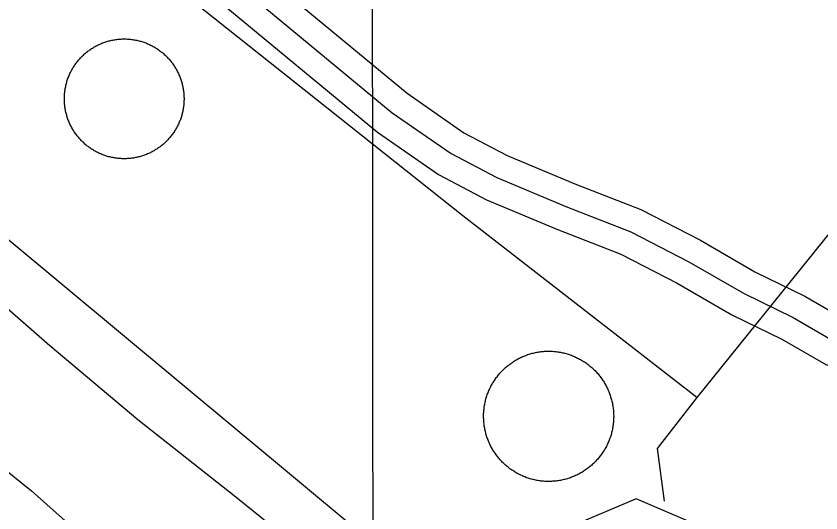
# Model space of a CAD drawing. Extents: x 3297753 to 3335611, y 652252 to 677623.
# Drawn here: x 3312167.8 to 3312663, y 659071.1 to 659376.4 of the extents above; entities that cross this region are included whole.
import ezdxf

# ---------------------------------------------------------------- set-up
doc = ezdxf.new("R2010")
doc.units = 0
for name, color, linetype in [('V-DOMW-TANK', 7, 'Continuous'), ('V-GRID-MAJR', 7, 'Continuous'), ('V-ROAD-CNTR', 7, 'Continuous'), ('V-SITE-OTLN', 7, 'Continuous'), ('V-SURV-IDEN', 7, 'Continuous'), ('V-TOPO-SHOR', 7, 'Continuous'), ('V-UTIL-LINE', 7, 'Continuous')]:
    doc.layers.add(name, color=color, linetype=linetype)

msp = doc.modelspace()

# ---------------------------------------------------------------- linework, layer by layer
at = {"layer": 'V-DOMW-TANK'}
for points in [[(3312214.81, 659356.83), (3312215.36, 659357.16), (3312215.91, 659357.49), (3312216.47, 659357.8), (3312217.04, 659358.11), (3312217.6, 659358.4), (3312218.18, 659358.69), (3312218.76, 659358.97), (3312219.35, 659359.23), (3312219.94, 659359.49), (3312220.53, 659359.73), (3312221.13, 659359.97), (3312221.73, 659360.19), (3312222.34, 659360.41), (3312222.95, 659360.61), (3312223.56, 659360.8), (3312224.18, 659360.99), (3312224.8, 659361.16), (3312225.42, 659361.32), (3312226.04, 659361.47), (3312226.67, 659361.61), (3312227.3, 659361.73), (3312227.93, 659361.85), (3312228.56, 659361.96), (3312229.2, 659362.05), (3312229.84, 659362.14), (3312230.48, 659362.21), (3312231.12, 659362.27), (3312231.75, 659362.32), (3312232.4, 659362.36), (3312233.04, 659362.39), (3312233.68, 659362.4), (3312234.32, 659362.41), (3312234.97, 659362.4), (3312235.61, 659362.38), (3312236.25, 659362.35), (3312236.89, 659362.31), (3312237.53, 659362.26), (3312238.17, 659362.2), (3312238.81, 659362.13), (3312239.45, 659362.04), (3312240.08, 659361.95), (3312240.72, 659361.84), (3312241.35, 659361.72), (3312241.98, 659361.6), (3312242.6, 659361.45), (3312243.23, 659361.31), (3312243.85, 659361.14), (3312244.47, 659360.97), (3312245.09, 659360.79), (3312245.7, 659360.59), (3312246.31, 659360.39), (3312246.91, 659360.18), (3312247.52, 659359.95), (3312248.11, 659359.71), (3312248.71, 659359.47), (3312249.3, 659359.21), (3312249.88, 659358.94), (3312250.46, 659358.67), (3312251.04, 659358.38), (3312251.61, 659358.08), (3312252.17, 659357.78), (3312252.73, 659357.46), (3312253.28, 659357.13), (3312253.83, 659356.8), (3312254.37, 659356.45), (3312254.91, 659356.1), (3312255.44, 659355.73), (3312255.96, 659355.36), (3312256.48, 659354.97), (3312256.99, 659354.58), (3312257.49, 659354.19), (3312257.99, 659353.78), (3312258.47, 659353.36), (3312258.95, 659352.93), (3312259.43, 659352.5), (3312259.89, 659352.06), (3312260.35, 659351.6), (3312260.8, 659351.15), (3312261.24, 659350.68), (3312261.68, 659350.2), (3312262.1, 659349.72), (3312262.52, 659349.23), (3312262.93, 659348.74), (3312263.33, 659348.23), (3312263.72, 659347.72), (3312264.1, 659347.21), (3312264.47, 659346.68), (3312264.84, 659346.16), (3312265.19, 659345.62), (3312265.54, 659345.08), (3312265.87, 659344.53), (3312266.2, 659343.97), (3312266.51, 659343.41), (3312266.82, 659342.85), (3312267.11, 659342.28), (3312267.4, 659341.7), (3312267.68, 659341.12), (3312267.94, 659340.54), (3312268.2, 659339.95), (3312268.45, 659339.35)], [(3312206.92, 659300.97), (3312206.49, 659301.45), (3312206.08, 659301.94), (3312205.67, 659302.44), (3312205.27, 659302.94), (3312204.88, 659303.45), (3312204.5, 659303.97), (3312204.12, 659304.49), (3312203.76, 659305.02), (3312203.4, 659305.56), (3312203.06, 659306.1), (3312202.72, 659306.65), (3312202.4, 659307.2), (3312202.08, 659307.76), (3312201.78, 659308.33), (3312201.48, 659308.9), (3312201.2, 659309.47), (3312200.92, 659310.05), (3312200.65, 659310.64), (3312200.4, 659311.23), (3312200.15, 659311.82), (3312199.92, 659312.42), (3312199.69, 659313.02), (3312199.48, 659313.63), (3312199.27, 659314.24), (3312199.08, 659314.85), (3312198.9, 659315.46), (3312198.73, 659316.08), (3312198.57, 659316.71), (3312198.42, 659317.33), (3312198.28, 659317.96), (3312198.15, 659318.59), (3312198.03, 659319.22), (3312197.93, 659319.85), (3312197.83, 659320.49), (3312197.75, 659321.13), (3312197.68, 659321.77), (3312197.62, 659322.41), (3312197.57, 659323.05), (3312197.53, 659323.69), (3312197.5, 659324.33), (3312197.49, 659324.97), (3312197.48, 659325.61), (3312197.49, 659326.26), (3312197.5, 659326.9), (3312197.53, 659327.54), (3312197.57, 659328.18), (3312197.62, 659328.82), (3312197.68, 659329.46), (3312197.76, 659330.1), (3312197.84, 659330.74), (3312197.94, 659331.37), (3312198.05, 659332.01), (3312198.16, 659332.64), (3312198.29, 659333.27), (3312198.43, 659333.9), (3312198.58, 659334.52), (3312198.74, 659335.14), (3312198.91, 659335.76), (3312199.1, 659336.38), (3312199.29, 659336.99), (3312199.5, 659337.6), (3312199.71, 659338.2), (3312199.94, 659338.81), (3312200.17, 659339.4), (3312200.42, 659340), (3312200.67, 659340.59), (3312200.94, 659341.17), (3312201.22, 659341.75), (3312201.51, 659342.33), (3312201.8, 659342.9), (3312202.11, 659343.46), (3312202.43, 659344.02), (3312202.75, 659344.57), (3312203.09, 659345.12), (3312203.44, 659345.66), (3312203.79, 659346.2), (3312204.15, 659346.73), (3312204.53, 659347.25), (3312204.91, 659347.77), (3312205.3, 659348.28), (3312205.7, 659348.78), (3312206.11, 659349.27), (3312206.53, 659349.76), (3312206.95, 659350.24), (3312207.39, 659350.72), (3312207.83, 659351.18), (3312208.28, 659351.64), (3312208.74, 659352.09), (3312209.21, 659352.53), (3312209.68, 659352.97), (3312210.16, 659353.39), (3312210.65, 659353.81), (3312211.15, 659354.22), (3312211.65, 659354.61), (3312212.16, 659355.01), (3312212.68, 659355.39), (3312213.2, 659355.76), (3312213.73, 659356.13), (3312214.27, 659356.48), (3312214.81, 659356.83)], [(3312268.45, 659339.35), (3312268.68, 659338.76), (3312268.9, 659338.16), (3312269.12, 659337.55), (3312269.32, 659336.94), (3312269.51, 659336.33), (3312269.7, 659335.71), (3312269.87, 659335.09), (3312270.03, 659334.47), (3312270.18, 659333.84), (3312270.32, 659333.22), (3312270.44, 659332.59), (3312270.56, 659331.96), (3312270.67, 659331.32), (3312270.76, 659330.69), (3312270.84, 659330.05), (3312270.92, 659329.41), (3312270.98, 659328.77), (3312271.03, 659328.13), (3312271.07, 659327.49), (3312271.09, 659326.85), (3312271.11, 659326.2), (3312271.12, 659325.56), (3312271.11, 659324.92), (3312271.09, 659324.28), (3312271.06, 659323.64), (3312271.02, 659322.99), (3312270.97, 659322.35), (3312270.91, 659321.71), (3312270.84, 659321.08), (3312270.75, 659320.44), (3312270.66, 659319.8), (3312270.55, 659319.17), (3312270.43, 659318.54), (3312270.3, 659317.91), (3312270.17, 659317.28), (3312270.02, 659316.65), (3312269.85, 659316.03), (3312269.68, 659315.41), (3312269.5, 659314.8), (3312269.31, 659314.19), (3312269.1, 659313.58), (3312268.89, 659312.97), (3312268.66, 659312.37), (3312268.42, 659311.77), (3312268.18, 659311.18), (3312267.92, 659310.59), (3312267.65, 659310), (3312267.38, 659309.42), (3312267.09, 659308.85), (3312266.79, 659308.28), (3312266.49, 659307.72), (3312266.17, 659307.16), (3312265.84, 659306.6), (3312265.51, 659306.06), (3312265.16, 659305.51), (3312264.81, 659304.98), (3312264.44, 659304.45), (3312264.07, 659303.93), (3312263.69, 659303.41), (3312263.29, 659302.9)], [(3312263.29, 659302.9), (3312262.89, 659302.4), (3312262.48, 659301.9), (3312262.07, 659301.41), (3312261.64, 659300.93), (3312261.2, 659300.46), (3312260.76, 659299.99), (3312260.31, 659299.54), (3312259.85, 659299.08), (3312259.39, 659298.65), (3312258.91, 659298.21), (3312258.43, 659297.79), (3312257.94, 659297.37), (3312257.45, 659296.96), (3312256.94, 659296.56), (3312256.44, 659296.17), (3312255.92, 659295.79), (3312255.39, 659295.41), (3312254.86, 659295.05), (3312254.33, 659294.7), (3312253.79, 659294.35), (3312253.24, 659294.02), (3312252.68, 659293.69), (3312252.12, 659293.37), (3312251.56, 659293.07), (3312250.99, 659292.77), (3312250.41, 659292.48), (3312249.83, 659292.21), (3312249.25, 659291.94), (3312248.66, 659291.69), (3312248.06, 659291.44), (3312247.47, 659291.21), (3312246.87, 659290.98), (3312246.26, 659290.77), (3312245.65, 659290.56), (3312245.04, 659290.37), (3312244.42, 659290.19), (3312243.8, 659290.02), (3312243.18, 659289.86), (3312242.55, 659289.71), (3312241.93, 659289.57), (3312241.3, 659289.44), (3312240.67, 659289.33), (3312240.03, 659289.22), (3312239.4, 659289.13), (3312238.76, 659289.04), (3312238.12, 659288.97), (3312237.48, 659288.91), (3312236.84, 659288.86), (3312236.2, 659288.82), (3312235.56, 659288.79), (3312234.91, 659288.78), (3312234.27, 659288.77), (3312233.63, 659288.78), (3312232.99, 659288.79), (3312232.35, 659288.82), (3312231.7, 659288.86), (3312231.06, 659288.91), (3312230.42, 659288.97), (3312229.79, 659289.05), (3312229.15, 659289.13), (3312228.51, 659289.23), (3312227.88, 659289.33), (3312227.25, 659289.45), (3312226.62, 659289.58), (3312225.99, 659289.72), (3312225.37, 659289.87), (3312224.74, 659290.03), (3312224.12, 659290.2), (3312223.51, 659290.39), (3312222.9, 659290.58), (3312222.29, 659290.79), (3312221.68, 659291), (3312221.08, 659291.22), (3312220.48, 659291.46), (3312219.89, 659291.71), (3312219.3, 659291.96), (3312218.71, 659292.23), (3312218.13, 659292.51), (3312217.56, 659292.8), (3312216.99, 659293.09), (3312216.43, 659293.4), (3312215.87, 659293.72), (3312215.31, 659294.04), (3312214.77, 659294.38), (3312214.22, 659294.72), (3312213.69, 659295.08), (3312213.16, 659295.44), (3312212.64, 659295.82), (3312212.12, 659296.2), (3312211.61, 659296.59), (3312211.1, 659296.99), (3312210.61, 659297.4), (3312210.12, 659297.82), (3312209.64, 659298.25), (3312209.17, 659298.68), (3312208.7, 659299.12), (3312208.24, 659299.57), (3312207.79, 659300.03), (3312207.35, 659300.5), (3312206.92, 659300.97)], [(3312469.46, 659160.86), (3312470, 659161.31), (3312470.54, 659161.76), (3312471.09, 659162.18), (3312471.65, 659162.6), (3312472.21, 659163.02), (3312472.78, 659163.42), (3312473.36, 659163.81), (3312473.95, 659164.19), (3312474.54, 659164.56), (3312475.14, 659164.92), (3312475.74, 659165.27), (3312476.35, 659165.61), (3312476.97, 659165.94), (3312477.59, 659166.26), (3312478.22, 659166.56), (3312478.85, 659166.86), (3312479.49, 659167.14), (3312480.13, 659167.42), (3312480.78, 659167.68), (3312481.43, 659167.93), (3312482.09, 659168.17), (3312482.75, 659168.4), (3312483.42, 659168.61), (3312484.08, 659168.82), (3312484.75, 659169.01), (3312485.43, 659169.19), (3312486.11, 659169.36), (3312486.79, 659169.52), (3312487.47, 659169.67), (3312488.15, 659169.8), (3312488.84, 659169.92), (3312489.53, 659170.03), (3312490.23, 659170.13), (3312490.92, 659170.21), (3312491.61, 659170.29), (3312492.31, 659170.35), (3312493.01, 659170.4), (3312493.7, 659170.44), (3312494.4, 659170.46), (3312495.1, 659170.47), (3312495.8, 659170.47), (3312496.5, 659170.46), (3312497.19, 659170.44), (3312497.89, 659170.4), (3312498.59, 659170.36), (3312499.29, 659170.29), (3312499.98, 659170.22), (3312500.67, 659170.14), (3312501.37, 659170.04), (3312502.05, 659169.93), (3312502.74, 659169.81), (3312503.43, 659169.68), (3312504.11, 659169.53), (3312504.79, 659169.38), (3312505.47, 659169.21), (3312506.15, 659169.03), (3312506.82, 659168.83), (3312507.48, 659168.63), (3312508.15, 659168.42), (3312508.81, 659168.19), (3312509.47, 659167.95), (3312510.12, 659167.7), (3312510.77, 659167.44), (3312511.41, 659167.17), (3312512.05, 659166.89), (3312512.68, 659166.59), (3312513.31, 659166.28), (3312513.93, 659165.97), (3312514.55, 659165.64), (3312515.16, 659165.3), (3312515.77, 659164.95), (3312516.37, 659164.59), (3312516.96, 659164.22), (3312517.54, 659163.84), (3312518.12, 659163.45), (3312518.7, 659163.05), (3312519.26, 659162.64), (3312519.82, 659162.22), (3312520.37, 659161.79), (3312520.91, 659161.35), (3312521.45, 659160.91), (3312521.98, 659160.45), (3312522.5, 659159.98), (3312523.01, 659159.5), (3312523.51, 659159.02), (3312524.01, 659158.53), (3312524.49, 659158.02), (3312524.97, 659157.51), (3312525.44, 659157), (3312525.9, 659156.47), (3312526.35, 659155.93), (3312526.78, 659155.39), (3312527.22, 659154.84), (3312527.64, 659154.28), (3312528.05, 659153.72), (3312528.45, 659153.15), (3312528.84, 659152.57), (3312529.22, 659151.98), (3312529.59, 659151.39), (3312529.95, 659150.79)], [(3312470.05, 659099.55), (3312469.51, 659099.99), (3312468.98, 659100.45), (3312468.46, 659100.92), (3312467.95, 659101.4), (3312467.45, 659101.88), (3312466.95, 659102.37), (3312466.47, 659102.88), (3312465.99, 659103.39), (3312465.52, 659103.91), (3312465.06, 659104.43), (3312464.62, 659104.97), (3312464.18, 659105.51), (3312463.74, 659106.06), (3312463.32, 659106.62), (3312462.91, 659107.18), (3312462.51, 659107.75), (3312462.12, 659108.33), (3312461.74, 659108.92), (3312461.37, 659109.51), (3312461.01, 659110.11), (3312460.66, 659110.71), (3312460.32, 659111.33), (3312459.99, 659111.94), (3312459.68, 659112.56), (3312459.37, 659113.19), (3312459.07, 659113.82), (3312458.79, 659114.46), (3312458.51, 659115.1), (3312458.25, 659115.75), (3312458, 659116.4), (3312457.76, 659117.06), (3312457.53, 659117.72), (3312457.32, 659118.38), (3312457.11, 659119.05), (3312456.92, 659119.72), (3312456.74, 659120.4), (3312456.57, 659121.08), (3312456.41, 659121.76), (3312456.27, 659122.44), (3312456.13, 659123.12), (3312456.01, 659123.81), (3312455.9, 659124.5), (3312455.8, 659125.19), (3312455.72, 659125.89), (3312455.64, 659126.58), (3312455.58, 659127.28), (3312455.53, 659127.97), (3312455.5, 659128.67), (3312455.47, 659129.37), (3312455.46, 659130.07), (3312455.46, 659130.77), (3312455.47, 659131.47), (3312455.49, 659132.17), (3312455.53, 659132.86), (3312455.58, 659133.56), (3312455.63, 659134.25), (3312455.71, 659134.95), (3312455.79, 659135.64), (3312455.89, 659136.33), (3312456, 659137.03), (3312456.12, 659137.71), (3312456.25, 659138.4), (3312456.4, 659139.08), (3312456.55, 659139.76), (3312456.72, 659140.44), (3312456.9, 659141.11), (3312457.09, 659141.79), (3312457.3, 659142.46), (3312457.51, 659143.12), (3312457.74, 659143.78), (3312457.98, 659144.44), (3312458.23, 659145.09), (3312458.49, 659145.74), (3312458.76, 659146.38), (3312459.05, 659147.02), (3312459.34, 659147.65), (3312459.65, 659148.28), (3312459.96, 659148.9), (3312460.29, 659149.52), (3312460.63, 659150.13), (3312460.98, 659150.74), (3312461.34, 659151.34), (3312461.71, 659151.93), (3312462.09, 659152.51), (3312462.48, 659153.09), (3312462.88, 659153.67), (3312463.29, 659154.23), (3312463.71, 659154.79), (3312464.14, 659155.34), (3312464.58, 659155.89), (3312465.02, 659156.42), (3312465.48, 659156.95), (3312465.95, 659157.47), (3312466.43, 659157.98), (3312466.91, 659158.48), (3312467.4, 659158.98), (3312467.91, 659159.46), (3312468.42, 659159.94), (3312468.93, 659160.41), (3312469.46, 659160.86)], [(3312529.95, 659150.79), (3312530.3, 659150.19), (3312530.64, 659149.58), (3312530.97, 659148.96), (3312531.29, 659148.34), (3312531.59, 659147.71), (3312531.89, 659147.08), (3312532.17, 659146.44), (3312532.45, 659145.8), (3312532.71, 659145.15), (3312532.96, 659144.5), (3312533.2, 659143.84), (3312533.43, 659143.18), (3312533.64, 659142.52), (3312533.85, 659141.85), (3312534.04, 659141.18), (3312534.22, 659140.5), (3312534.39, 659139.83), (3312534.55, 659139.14), (3312534.7, 659138.46), (3312534.83, 659137.78), (3312534.95, 659137.09), (3312535.06, 659136.4), (3312535.16, 659135.71), (3312535.24, 659135.01), (3312535.32, 659134.32), (3312535.38, 659133.62), (3312535.43, 659132.93), (3312535.46, 659132.23), (3312535.49, 659131.53), (3312535.5, 659130.83), (3312535.5, 659130.13), (3312535.49, 659129.43), (3312535.47, 659128.73), (3312535.43, 659128.04), (3312535.38, 659127.34), (3312535.32, 659126.65), (3312535.25, 659125.95), (3312535.17, 659125.26), (3312535.07, 659124.57), (3312534.96, 659123.88), (3312534.84, 659123.19), (3312534.71, 659122.5), (3312534.56, 659121.82), (3312534.41, 659121.14), (3312534.24, 659120.46), (3312534.06, 659119.78), (3312533.87, 659119.11), (3312533.66, 659118.44), (3312533.45, 659117.78), (3312533.22, 659117.12), (3312532.98, 659116.46), (3312532.73, 659115.81), (3312532.47, 659115.16), (3312532.2, 659114.52), (3312531.91, 659113.88), (3312531.62, 659113.25), (3312531.31, 659112.62), (3312531, 659111.99), (3312530.67, 659111.38), (3312530.33, 659110.77)], [(3312530.33, 659110.77), (3312529.98, 659110.16), (3312529.62, 659109.56), (3312529.25, 659108.97), (3312528.87, 659108.38), (3312528.48, 659107.81), (3312528.08, 659107.23), (3312527.67, 659106.67), (3312527.25, 659106.11), (3312526.83, 659105.56), (3312526.38, 659105.02), (3312525.94, 659104.48), (3312525.48, 659103.95), (3312525.01, 659103.43), (3312524.54, 659102.92), (3312524.05, 659102.42), (3312523.56, 659101.92), (3312523.05, 659101.44), (3312522.54, 659100.96), (3312522.02, 659100.49), (3312521.5, 659100.03), (3312520.96, 659099.59), (3312520.42, 659099.15), (3312519.87, 659098.71), (3312519.31, 659098.29), (3312518.75, 659097.88), (3312518.18, 659097.48), (3312517.6, 659097.09), (3312517.01, 659096.71), (3312516.42, 659096.34), (3312515.82, 659095.98), (3312515.22, 659095.63), (3312514.61, 659095.29), (3312513.99, 659094.96), (3312513.37, 659094.64), (3312512.74, 659094.34), (3312512.11, 659094.04), (3312511.47, 659093.76), (3312510.83, 659093.48), (3312510.18, 659093.22), (3312509.53, 659092.97), (3312508.87, 659092.73), (3312508.21, 659092.5), (3312507.55, 659092.29), (3312506.88, 659092.08), (3312506.21, 659091.89), (3312505.53, 659091.71), (3312504.85, 659091.54), (3312504.17, 659091.38), (3312503.49, 659091.23), (3312502.81, 659091.1), (3312502.12, 659090.98), (3312501.43, 659090.87), (3312500.73, 659090.77), (3312500.04, 659090.69), (3312499.35, 659090.61), (3312498.65, 659090.55), (3312497.95, 659090.5), (3312497.26, 659090.46), (3312496.56, 659090.44), (3312495.86, 659090.43), (3312495.16, 659090.43), (3312494.46, 659090.44), (3312493.77, 659090.46), (3312493.07, 659090.49), (3312492.37, 659090.55), (3312491.68, 659090.6), (3312490.98, 659090.68), (3312490.29, 659090.76), (3312489.6, 659090.86), (3312488.91, 659090.97), (3312488.22, 659091.09), (3312487.53, 659091.22), (3312486.85, 659091.37), (3312486.17, 659091.52), (3312485.49, 659091.69), (3312484.81, 659091.87), (3312484.14, 659092.06), (3312483.47, 659092.27), (3312482.81, 659092.48), (3312482.15, 659092.71), (3312481.49, 659092.95), (3312480.84, 659093.2), (3312480.19, 659093.46), (3312479.55, 659093.73), (3312478.91, 659094.01), (3312478.28, 659094.31), (3312477.65, 659094.61), (3312477.02, 659094.93), (3312476.41, 659095.26), (3312475.8, 659095.6), (3312475.19, 659095.95), (3312474.59, 659096.31), (3312474, 659096.68), (3312473.42, 659097.05), (3312472.83, 659097.45), (3312472.26, 659097.85), (3312471.7, 659098.26), (3312471.14, 659098.68), (3312470.59, 659099.11), (3312470.05, 659099.55)]]:
    msp.add_lwpolyline(points, dxfattribs=at)
at = {"layer": 'V-GRID-MAJR'}
msp.add_spline([(3312388.66, 657641.31), (3312386.02, 660668.95), (3312380.73, 666730.37), (3312375.44, 672791.81), (3312372.79, 675825.6)], degree=3, dxfattribs=at)
at = {"layer": 'V-ROAD-CNTR'}
for points in [[(3312172.07, 659522.76), (3312283.94, 659431.95), (3312408.33, 659329.05), (3312443.37, 659304.78), (3312470.06, 659290.76), (3312511.67, 659273.38), (3312552.17, 659257.61), (3312589.02, 659238.63), (3312622.35, 659219.3), (3312653.05, 659204.4), (3312679, 659189.39), (3312702.5, 659180.26), (3312726.96, 659173.99), (3312756.34, 659180.46), (3312780.52, 659193.13), (3312850.37, 659243.06), (3312902.81, 659277.56), (3312934.37, 659297.05), (3312961.74, 659317.96)], [(3312151.02, 659520.53), (3312274.43, 659420.35), (3312399.26, 659317.08), (3312435.58, 659291.93), (3312463.67, 659277.17), (3312506.06, 659259.47), (3312546, 659243.91), (3312581.82, 659225.46), (3312615.31, 659206.05), (3312646.01, 659191.14), (3312672.49, 659175.83), (3312697.9, 659165.95), (3312726.7, 659158.57), (3312761.53, 659166.24), (3312788.4, 659180.33), (3312858.86, 659230.69), (3312910.87, 659264.91), (3312942.88, 659284.68), (3312970.84, 659306.04)], [(3312153.26, 659499.39), (3312264.92, 659408.75), (3312390.2, 659305.12), (3312427.8, 659279.07), (3312457.27, 659263.58), (3312500.44, 659245.55), (3312539.83, 659230.22), (3312574.62, 659212.3), (3312608.26, 659192.8), (3312638.97, 659177.89), (3312665.98, 659162.27), (3312693.3, 659151.65), (3312726.44, 659143.15), (3312766.72, 659152.02), (3312796.28, 659167.53), (3312867.35, 659218.32), (3312918.94, 659252.26), (3312951.39, 659272.31), (3312979.95, 659294.11)]]:
    msp.add_lwpolyline(points, dxfattribs=at)
at = {"layer": 'V-SITE-OTLN'}
msp.add_lwpolyline([(3314559.57, 660352.41), (3314127.77, 660037.07), (3314021.37, 659952.15), (3313728.88, 659714.54), (3313179.8, 659313.95), (3313142.11, 659291.94), (3313062.01, 659245.04), (3312734.31, 659000.92), (3312709.49, 659011.07), (3312549.44, 659079.8), (3312501.02, 659059.28), (3312411.95, 659032.09), (3312054.35, 659329.14), (3312008.38, 659371.6), (3311982.5, 659417.13), (3311678.32, 659658.59)], dxfattribs=at)
at = {"layer": 'V-TOPO-SHOR'}
for points in [[(3311521.32, 659726.13), (3311524.98, 659717.56), (3311532.14, 659705.32), (3311564.14, 659670.43), (3311678.55, 659580.28), (3311768.99, 659509.41), (3311883.46, 659417.38), (3311971.14, 659346.37), (3311986.35, 659334.05), (3312029.82, 659299.94), (3312035.44, 659295.53), (3312090.31, 659253.02), (3312149.01, 659208.37), (3312188.53, 659174.08), (3312242.74, 659128.54), (3312303.04, 659080.92), (3312362.6, 659032.9), (3312407.12, 658995.74), (3312429.85, 658980.2), (3312432.05, 658979)], [(3311794.13, 659401.11), (3311842.52, 659360.67), (3311887.81, 659323.16), (3311923.46, 659292.16), (3311981.88, 659244.48), (3312091.79, 659153.44), (3312177.26, 659084.68), (3312228.06, 659039.42), (3312251.5, 659018.8), (3312308.89, 658961.84), (3312330.54, 658931.92), (3312342.03, 658913.78), (3312354.83, 658902.46), (3312365.87, 658899.02), (3312366.25, 658899.03), (3312367.69, 658901.34), (3312369.73, 658908.95), (3312388.89, 658911.79), (3312407.76, 658911.6), (3312417.3, 658908.12), (3312421.98, 658902.98), (3312423.3, 658896.98), (3312433.65, 658891.63), (3312481.99, 658877.99)]]:
    msp.add_lwpolyline(points, dxfattribs=at)
at = {"layer": 'V-UTIL-LINE'}
for points in [[(3312586.77, 659141.96), (3312442.63, 659253.75), (3312199.57, 659446.59), (3312260.08, 659517.82), (3312443.13, 659743.34)], [(3312842.59, 659419), (3312787.93, 659347.95), (3312748.17, 659341.95), (3312586.77, 659141.96), (3312562.18, 659110.67), (3312566.64, 659078.28)]]:
    msp.add_lwpolyline(points, dxfattribs=at)

# ---------------------------------------------------------------- texts
at = {"layer": 'V-SURV-IDEN'}
msp.add_text('4419+56.5', height=100, rotation=327.8211, dxfattribs=at).set_placement((3311717.91, 659054.69))

doc.saveas('drawing.dxf')
